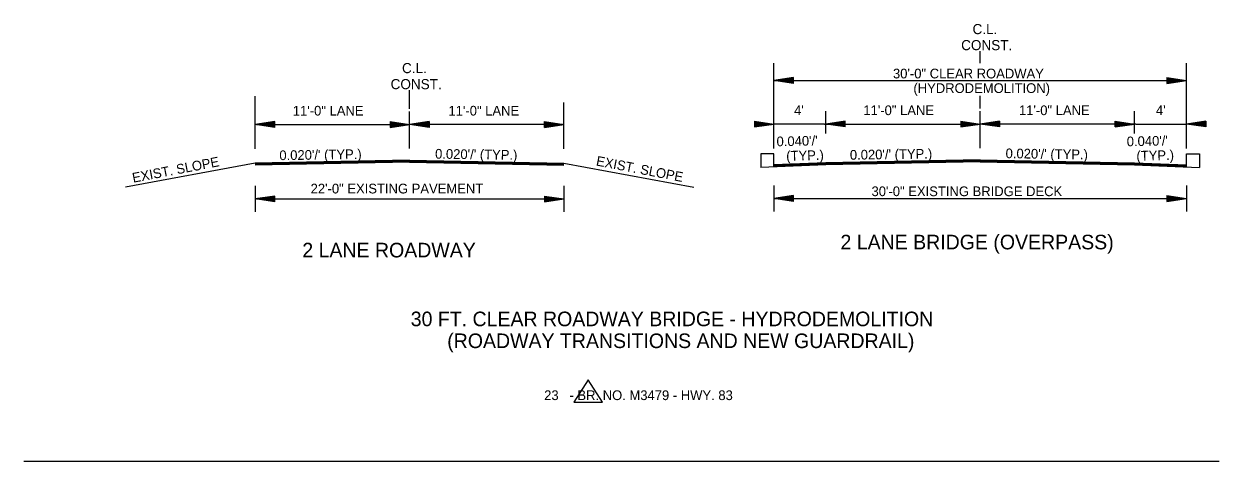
# Model space of a CAD drawing. Extents: x 544199 to 1930787, y -1968972 to 596640.
# Drawn here: x 546318 to 547239, y -1958099 to -1957762 of the extents above; entities that cross this region are included whole.
import ezdxf

# ---------------------------------------------------------------- set-up
doc = ezdxf.new("R2010")
doc.units = 0
doc.layers.add('R_Border', color=7, linetype='Continuous')
doc.layers.add('R_Draft', color=7, linetype='Continuous')

msp = doc.modelspace()

# ---------------------------------------------------------------- linework, layer by layer
at = {"layer": 'R_Border'}
for p, q in [((546896.19, -1957862.32), (546886.02, -1957862.32)), ((546886.02, -1957862.32), (546886.05, -1957872.74)), ((546936.19, -1957870.73), (546886.05, -1957872.74)), ((546896.19, -1957872.03), (546896.19, -1957862.32)), ((546936.19, -1957869.23), (546896.19, -1957870.83)), ((546936.19, -1957869.53), (546896.19, -1957871.13)), ((546936.19, -1957869.83), (546896.19, -1957871.43)), ((546936.19, -1957870.13), (546896.19, -1957871.73)), ((546936.19, -1957870.43), (546896.19, -1957872.03)), ((547174.19, -1957869.23), (547214.19, -1957870.83)), ((547174.19, -1957869.53), (547214.19, -1957871.13)), ((547174.19, -1957869.83), (547214.19, -1957871.43)), ((547174.19, -1957870.13), (547214.19, -1957871.73)), ((547174.19, -1957870.43), (547214.19, -1957872.03)), ((547174.19, -1957870.73), (547224.32, -1957872.74)), ((547214.19, -1957872.03), (547214.19, -1957862.32)), ((547214.19, -1957862.32), (547224.35, -1957862.32)), ((547224.35, -1957862.32), (547224.32, -1957872.74)), ((546752.92, -1958036.48), (546741.88, -1958053.78)), ((546763.96, -1958053.78), (546752.92, -1958036.48)), ((546741.88, -1958053.78), (546763.96, -1958053.78)), ((546317.87, -1958099.28), (547239.45, -1958099.28))]:
    msp.add_line(p, q, dxfattribs=at)
at = {"layer": 'R_Draft'}
for p, q in [((547055.19, -1957792.29), (547055.19, -1957782.99)), ((546896.19, -1957858.08), (546896.19, -1957792.34)), ((547214.19, -1957858.08), (547214.19, -1957792.34)), ((546911.19, -1957803.46), (546896.19, -1957805.71)), ((546896.19, -1957805.71), (547214.19, -1957805.71)), ((546911.19, -1957807.96), (546896.19, -1957805.71)), ((546911.19, -1957803.83), (546898.69, -1957805.71)), ((546911.19, -1957807.58), (546898.69, -1957805.71)), ((546911.19, -1957804.22), (546901.27, -1957805.71)), ((546911.19, -1957807.2), (546901.27, -1957805.71)), ((546911.19, -1957804.59), (546903.77, -1957805.71)), ((546911.19, -1957806.83), (546903.77, -1957805.71)), ((546911.19, -1957804.97), (546906.31, -1957805.71)), ((546911.19, -1957806.44), (546906.31, -1957805.71)), ((546911.19, -1957805.36), (546908.82, -1957805.71)), ((546911.19, -1957806.06), (546908.82, -1957805.71)), ((546911.19, -1957807.96), (546911.19, -1957803.46)), ((547199.19, -1957803.46), (547214.19, -1957805.71)), ((547199.19, -1957803.46), (547199.19, -1957807.96)), ((547199.19, -1957803.83), (547211.68, -1957805.71)), ((547199.19, -1957804.22), (547209.1, -1957805.71)), ((547199.19, -1957804.59), (547206.6, -1957805.71)), ((547199.19, -1957804.98), (547204.06, -1957805.71)), ((547199.19, -1957805.36), (547201.56, -1957805.71)), ((547199.19, -1957807.96), (547214.19, -1957805.71)), ((547199.19, -1957806.44), (547204.06, -1957805.71)), ((547199.19, -1957807.2), (547209.1, -1957805.71)), ((547199.19, -1957807.58), (547211.68, -1957805.71)), ((547199.19, -1957806.83), (547206.6, -1957805.71)), ((547199.19, -1957806.06), (547201.56, -1957805.71)), ((546615.27, -1957827.55), (546615.27, -1957813.08)), ((546496.27, -1957858.4), (546496.27, -1957817.68)), ((546615.27, -1957827.55), (546615.27, -1957817.68)), ((546734.27, -1957858.4), (546734.27, -1957822.62)), ((547055.19, -1957827.23), (547055.19, -1957817.36)), ((546615.27, -1957858.23), (546615.27, -1957829.67)), ((546936.19, -1957846.54), (546936.19, -1957829.35)), ((547055.19, -1957857.91), (547055.19, -1957829.35)), ((547174.19, -1957846.54), (547174.19, -1957829.35)), ((546511.27, -1957837.32), (546496.27, -1957839.57)), ((546511.27, -1957841.82), (546496.27, -1957839.57)), ((546497.27, -1957839.57), (546615.27, -1957839.57)), ((546511.27, -1957837.69), (546498.78, -1957839.57)), ((546511.27, -1957841.44), (546498.78, -1957839.57)), ((546511.27, -1957838.07), (546501.36, -1957839.57)), ((546511.27, -1957841.06), (546501.36, -1957839.57)), ((546511.27, -1957838.45), (546503.86, -1957839.57)), ((546511.27, -1957840.68), (546503.86, -1957839.57)), ((546511.27, -1957838.83), (546506.4, -1957839.57)), ((546511.27, -1957840.29), (546506.4, -1957839.57)), ((546511.27, -1957839.21), (546508.9, -1957839.57)), ((546511.27, -1957839.92), (546508.9, -1957839.57)), ((546511.27, -1957841.82), (546511.27, -1957837.32)), ((546600.27, -1957837.32), (546615.27, -1957839.57)), ((546600.27, -1957837.32), (546600.27, -1957841.82)), ((546600.27, -1957837.69), (546612.77, -1957839.57)), ((546600.27, -1957838.07), (546610.19, -1957839.57)), ((546600.27, -1957838.45), (546607.69, -1957839.57)), ((546600.27, -1957838.84), (546605.15, -1957839.57)), ((546600.27, -1957839.21), (546602.64, -1957839.57)), ((546600.27, -1957841.82), (546615.27, -1957839.57)), ((546600.27, -1957840.3), (546605.15, -1957839.57)), ((546600.27, -1957841.06), (546610.19, -1957839.57)), ((546600.27, -1957841.44), (546612.77, -1957839.57)), ((546600.27, -1957840.68), (546607.69, -1957839.57)), ((546600.27, -1957839.92), (546602.64, -1957839.57)), ((546630.27, -1957837.32), (546615.27, -1957839.57)), ((546733.27, -1957839.57), (546615.27, -1957839.57)), ((546630.27, -1957841.82), (546615.27, -1957839.57)), ((546630.27, -1957837.69), (546617.78, -1957839.57)), ((546630.27, -1957841.44), (546617.78, -1957839.57)), ((546630.27, -1957838.07), (546620.36, -1957839.57)), ((546630.27, -1957841.06), (546620.36, -1957839.57)), ((546630.27, -1957838.45), (546622.86, -1957839.57)), ((546630.27, -1957840.68), (546622.86, -1957839.57)), ((546630.27, -1957838.84), (546625.4, -1957839.57)), ((546630.27, -1957840.3), (546625.4, -1957839.57)), ((546630.27, -1957839.21), (546627.9, -1957839.57)), ((546630.27, -1957839.92), (546627.9, -1957839.57)), ((546630.27, -1957837.32), (546630.27, -1957841.82)), ((546719.27, -1957837.32), (546734.27, -1957839.57)), ((546719.27, -1957841.82), (546719.27, -1957837.32)), ((546719.27, -1957837.69), (546731.77, -1957839.57)), ((546719.27, -1957838.07), (546729.19, -1957839.57)), ((546719.27, -1957838.45), (546726.69, -1957839.57)), ((546719.27, -1957838.83), (546724.15, -1957839.57)), ((546719.27, -1957839.21), (546721.64, -1957839.57)), ((546719.27, -1957841.82), (546734.27, -1957839.57)), ((546719.27, -1957840.29), (546724.15, -1957839.57)), ((546719.27, -1957841.06), (546729.19, -1957839.57)), ((546719.27, -1957841.44), (546731.77, -1957839.57)), ((546719.27, -1957840.68), (546726.69, -1957839.57)), ((546719.27, -1957839.92), (546721.64, -1957839.57)), ((546881.19, -1957837), (546896.19, -1957839.25)), ((546881.19, -1957837), (546881.19, -1957841.5)), ((546881.19, -1957837.37), (546893.68, -1957839.25)), ((546881.19, -1957837.75), (546891.1, -1957839.25)), ((546881.19, -1957838.13), (546888.6, -1957839.25)), ((546881.19, -1957838.52), (546886.06, -1957839.25)), ((546881.19, -1957838.89), (546883.56, -1957839.25)), ((546881.19, -1957841.5), (546896.19, -1957839.25)), ((546881.19, -1957839.98), (546886.06, -1957839.25)), ((546881.19, -1957840.74), (546891.1, -1957839.25)), ((546881.19, -1957841.12), (546893.68, -1957839.25)), ((546881.19, -1957840.36), (546888.6, -1957839.25)), ((546881.19, -1957839.6), (546883.56, -1957839.25)), ((546935.19, -1957839.25), (546896.19, -1957839.25)), ((546935.19, -1957839.25), (547055.19, -1957839.25)), ((546951.19, -1957837), (546936.19, -1957839.25)), ((546951.19, -1957841.5), (546936.19, -1957839.25)), ((546951.19, -1957837.37), (546938.69, -1957839.25)), ((546951.19, -1957841.12), (546938.69, -1957839.25)), ((546951.19, -1957837.75), (546941.27, -1957839.25)), ((546951.19, -1957840.74), (546941.27, -1957839.25)), ((546951.19, -1957838.13), (546943.77, -1957839.25)), ((546951.19, -1957840.36), (546943.77, -1957839.25)), ((546951.19, -1957838.51), (546946.31, -1957839.25)), ((546951.19, -1957839.97), (546946.31, -1957839.25)), ((546951.19, -1957838.89), (546948.82, -1957839.25)), ((546951.19, -1957839.6), (546948.82, -1957839.25)), ((546951.19, -1957841.5), (546951.19, -1957837)), ((547040.19, -1957837), (547055.19, -1957839.25)), ((547040.19, -1957837), (547040.19, -1957841.5)), ((547040.19, -1957837.37), (547052.68, -1957839.25)), ((547040.19, -1957837.75), (547050.1, -1957839.25)), ((547040.19, -1957838.13), (547047.6, -1957839.25)), ((547040.19, -1957838.52), (547045.06, -1957839.25)), ((547040.19, -1957838.89), (547042.56, -1957839.25)), ((547040.19, -1957841.5), (547055.19, -1957839.25)), ((547040.19, -1957839.98), (547045.06, -1957839.25)), ((547040.19, -1957840.74), (547050.1, -1957839.25)), ((547040.19, -1957841.12), (547052.68, -1957839.25)), ((547040.19, -1957840.36), (547047.6, -1957839.25)), ((547040.19, -1957839.6), (547042.56, -1957839.25)), ((547070.19, -1957837), (547055.19, -1957839.25)), ((547175.19, -1957839.25), (547055.19, -1957839.25)), ((547070.19, -1957841.5), (547055.19, -1957839.25)), ((547070.19, -1957837.37), (547057.69, -1957839.25)), ((547070.19, -1957841.12), (547057.69, -1957839.25)), ((547070.19, -1957837.75), (547060.27, -1957839.25)), ((547070.19, -1957840.74), (547060.27, -1957839.25)), ((547070.19, -1957838.13), (547062.77, -1957839.25)), ((547070.19, -1957840.36), (547062.77, -1957839.25)), ((547070.19, -1957838.52), (547065.31, -1957839.25)), ((547070.19, -1957839.98), (547065.31, -1957839.25)), ((547070.19, -1957838.89), (547067.82, -1957839.25)), ((547070.19, -1957839.6), (547067.82, -1957839.25)), ((547070.19, -1957837), (547070.19, -1957841.5)), ((547159.19, -1957837), (547174.19, -1957839.25)), ((547159.19, -1957841.5), (547159.19, -1957837)), ((547159.19, -1957837.37), (547171.68, -1957839.25)), ((547159.19, -1957837.75), (547169.1, -1957839.25)), ((547159.19, -1957838.13), (547166.6, -1957839.25)), ((547159.19, -1957838.51), (547164.06, -1957839.25)), ((547159.19, -1957838.89), (547161.56, -1957839.25)), ((547159.19, -1957841.5), (547174.19, -1957839.25)), ((547159.19, -1957839.97), (547164.06, -1957839.25)), ((547159.19, -1957840.74), (547169.1, -1957839.25)), ((547159.19, -1957841.12), (547171.68, -1957839.25)), ((547159.19, -1957840.36), (547166.6, -1957839.25)), ((547159.19, -1957839.6), (547161.56, -1957839.25)), ((547175.19, -1957839.25), (547214.19, -1957839.25)), ((547229.19, -1957837), (547214.19, -1957839.25)), ((547229.19, -1957841.5), (547214.19, -1957839.25)), ((547229.19, -1957837.37), (547216.69, -1957839.25)), ((547229.19, -1957841.12), (547216.69, -1957839.25)), ((547229.19, -1957837.75), (547219.27, -1957839.25)), ((547229.19, -1957840.74), (547219.27, -1957839.25)), ((547229.19, -1957838.13), (547221.77, -1957839.25)), ((547229.19, -1957840.36), (547221.77, -1957839.25)), ((547229.19, -1957838.52), (547224.31, -1957839.25)), ((547229.19, -1957839.98), (547224.31, -1957839.25)), ((547229.19, -1957838.89), (547226.82, -1957839.25)), ((547229.19, -1957839.6), (547226.82, -1957839.25)), ((547229.19, -1957837), (547229.19, -1957841.5)), ((546496.27, -1957869.55), (546396.21, -1957887.93)), ((546615.27, -1957867.17), (546496.27, -1957869.55)), ((546615.28, -1957867.47), (546496.27, -1957869.85)), ((546615.29, -1957867.77), (546496.27, -1957870.15)), ((546615.29, -1957868.07), (546496.27, -1957870.45)), ((546615.3, -1957868.37), (546496.27, -1957870.75)), ((546615.3, -1957868.67), (546496.28, -1957871.05)), ((546615.24, -1957868.67), (546734.27, -1957871.05)), ((546615.25, -1957868.37), (546734.27, -1957870.75)), ((546615.26, -1957867.77), (546734.27, -1957870.15)), ((546615.26, -1957868.07), (546734.27, -1957870.45)), ((546615.27, -1957867.17), (546734.27, -1957869.55)), ((546615.27, -1957867.47), (546734.27, -1957869.85)), ((546734.27, -1957869.55), (546834.34, -1957887.93)), ((547055.19, -1957866.85), (546936.19, -1957869.23)), ((547055.19, -1957867.15), (546936.19, -1957869.53)), ((547055.2, -1957867.45), (546936.19, -1957869.83)), ((547055.2, -1957867.75), (546936.19, -1957870.13)), ((547055.21, -1957868.05), (546936.19, -1957870.43)), ((547055.22, -1957868.35), (546936.19, -1957870.73)), ((547055.16, -1957868.05), (547174.19, -1957870.43)), ((547055.16, -1957868.35), (547174.19, -1957870.73)), ((547055.17, -1957867.45), (547174.19, -1957869.83)), ((547055.17, -1957867.75), (547174.19, -1957870.13)), ((547055.18, -1957867.15), (547174.19, -1957869.53)), ((547055.19, -1957866.85), (547174.19, -1957869.23)), ((546496.27, -1957887.03), (546496.27, -1957907.03)), ((546734.27, -1957887.03), (546734.27, -1957907.03)), ((546896.19, -1957886.71), (546896.19, -1957906.71)), ((547214.19, -1957886.71), (547214.19, -1957906.71)), ((546511.27, -1957894.78), (546496.27, -1957897.03)), ((546511.27, -1957899.28), (546496.27, -1957897.03)), ((546497.27, -1957897.03), (546733.27, -1957897.03)), ((546511.27, -1957895.16), (546498.78, -1957897.03)), ((546511.27, -1957898.91), (546498.78, -1957897.03)), ((546511.27, -1957895.54), (546501.36, -1957897.03)), ((546511.27, -1957898.52), (546501.36, -1957897.03)), ((546511.27, -1957895.91), (546503.86, -1957897.03)), ((546511.27, -1957898.15), (546503.86, -1957897.03)), ((546511.27, -1957896.3), (546506.4, -1957897.03)), ((546511.27, -1957897.76), (546506.4, -1957897.03)), ((546511.27, -1957896.68), (546508.9, -1957897.03)), ((546511.27, -1957897.38), (546508.9, -1957897.03)), ((546511.27, -1957899.28), (546511.27, -1957894.78)), ((546719.27, -1957894.78), (546734.27, -1957897.03)), ((546719.27, -1957894.78), (546719.27, -1957899.28)), ((546719.27, -1957895.16), (546731.77, -1957897.03)), ((546719.27, -1957895.54), (546729.19, -1957897.03)), ((546719.27, -1957895.91), (546726.69, -1957897.03)), ((546719.27, -1957896.3), (546724.15, -1957897.03)), ((546719.27, -1957896.68), (546721.64, -1957897.03)), ((546719.27, -1957899.28), (546734.27, -1957897.03)), ((546719.27, -1957897.77), (546724.15, -1957897.03)), ((546719.27, -1957898.52), (546729.19, -1957897.03)), ((546719.27, -1957898.91), (546731.77, -1957897.03)), ((546719.27, -1957898.15), (546726.69, -1957897.03)), ((546719.27, -1957897.38), (546721.64, -1957897.03)), ((546911.19, -1957894.46), (546896.19, -1957896.71)), ((546896.19, -1957896.71), (547214.19, -1957896.71)), ((546911.19, -1957898.96), (546896.19, -1957896.71)), ((546911.19, -1957894.84), (546898.69, -1957896.71)), ((546911.19, -1957898.59), (546898.69, -1957896.71)), ((546911.19, -1957895.22), (546901.27, -1957896.71)), ((546911.19, -1957898.2), (546901.27, -1957896.71)), ((546911.19, -1957895.59), (546903.77, -1957896.71)), ((546911.19, -1957897.83), (546903.77, -1957896.71)), ((546911.19, -1957895.98), (546906.31, -1957896.71)), ((546911.19, -1957897.44), (546906.31, -1957896.71)), ((546911.19, -1957896.36), (546908.82, -1957896.71)), ((546911.19, -1957897.06), (546908.82, -1957896.71)), ((546911.19, -1957898.96), (546911.19, -1957894.46)), ((547199.19, -1957894.46), (547214.19, -1957896.71)), ((547199.19, -1957894.46), (547199.19, -1957898.96)), ((547199.19, -1957894.84), (547211.68, -1957896.71)), ((547199.19, -1957895.22), (547209.1, -1957896.71)), ((547199.19, -1957895.59), (547206.6, -1957896.71)), ((547199.19, -1957895.98), (547204.06, -1957896.71)), ((547199.19, -1957896.36), (547201.56, -1957896.71)), ((547199.19, -1957898.96), (547214.19, -1957896.71)), ((547199.19, -1957897.45), (547204.06, -1957896.71)), ((547199.19, -1957898.2), (547209.1, -1957896.71)), ((547199.19, -1957898.59), (547211.68, -1957896.71)), ((547199.19, -1957897.83), (547206.6, -1957896.71)), ((547199.19, -1957897.06), (547201.56, -1957896.71))]:
    msp.add_line(p, q, dxfattribs=at)

# ---------------------------------------------------------------- texts
for s, height, p in [('C.L.', 7.8, (547049.34, -1957769.9)), ('CONST.', 7.8, (547040.56, -1957782.26)), ('C.L.', 7.8, (546609.43, -1957799.99)), ('30\'-0" CLEAR ROADWAY ', 7.5, (546987.98, -1957804.04)), ('CONST.', 7.8, (546600.65, -1957812.36)), ('(HYDRODEMOLITION)', 7.5, (547003.75, -1957815.29)), ('11\'-0" LANE', 7.5, (546525.22, -1957832.7)), ('11\'-0" LANE', 7.5, (546645.22, -1957832.7)), ("4'", 7.5, (546911.73, -1957832.38)), ('11\'-0" LANE', 7.5, (546965.13, -1957832.38)), ('11\'-0" LANE', 7.5, (547085.13, -1957832.38)), ("4'", 7.5, (547190.73, -1957832.38)), ('22\'-0" EXISTING PAVEMENT ', 7.5, (546538.95, -1957892.79)), ('30\'-0" EXISTING BRIDGE DECK', 7.5, (546971.44, -1957894.88)), ('2 LANE BRIDGE (OVERPASS)', 11.25, (546947.51, -1957935.91)), ('2 LANE ROADWAY', 11.25, (546532.55, -1957942.11)), ('30 FT. CLEAR ROADWAY BRIDGE - HYDRODEMOLITION', 11.25, (546616.15, -1957995.21)), ('(ROADWAY TRANSITIONS AND NEW GUARDRAIL)', 11.25, (546644.28, -1958012.08)), ('      23   - BR. NO. M3479 - HWY. 83', 7.5, (546702.31, -1958052.2))]:
    msp.add_text(s, height=height, dxfattribs=at).set_placement(p)
for s, rotation, p in [("0.040'/' ", 1.31838, (546898.3, -1957856.45)), ("0.040'/' ", 1.31838, (547168.33, -1957856.45)), ("0.020'/' (TYP.)", 0.87191, (546514.9, -1957867.13)), ("0.020'/' (TYP.)", 359.12809, (546634.88, -1957865.9)), ('(TYP.)', 1.31838, (546905.76, -1957867.53)), ("0.020'/' (TYP.)", 0.87191, (546954.81, -1957866.81)), ("0.020'/' (TYP.)", 359.12809, (547074.79, -1957865.58)), ('(TYP.)', 1.31838, (547175.79, -1957867.53)), ('EXIST. SLOPE', 10.88286, (546402.19, -1957884.55)), ('EXIST. SLOPE', 349.11714, (546758.66, -1957871.15))]:
    msp.add_text(s, height=7.5, rotation=rotation, dxfattribs=at).set_placement(p)

doc.saveas('drawing.dxf')
